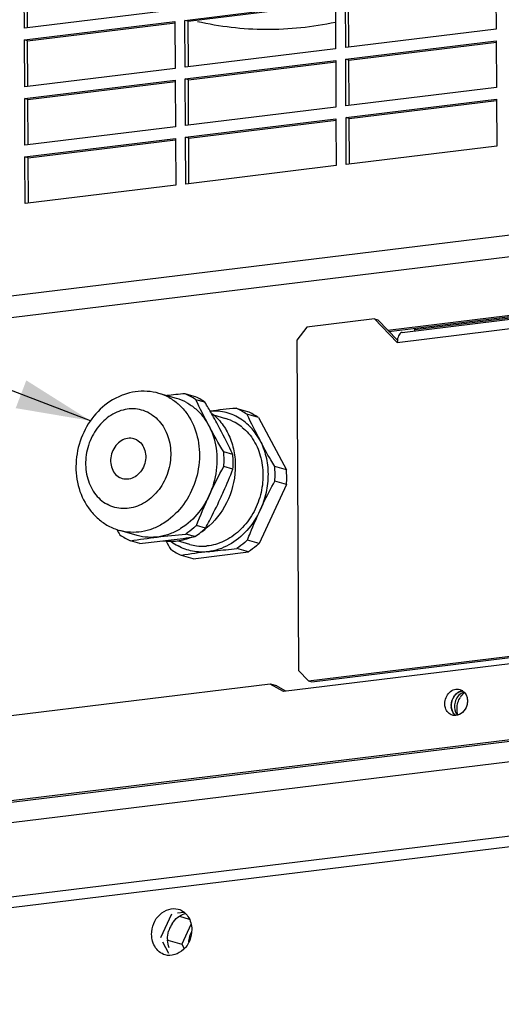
# Paper-space layout '45651_1_3' of a CAD drawing. Header units: millimetres. Extents: x -231 to 594, y 0 to 420.
# Tile 265 of 279: x 363 to 379, y 251 to 285. Entities that reach past the tile are written whole.
import ezdxf

# ---------------------------------------------------------------- set-up
doc = ezdxf.new("R2010")
doc.units = ezdxf.units.MM
doc.header["$LTSCALE"] = 32.67
doc.layers.get('0').update_dxf_attribs({"linetype": 'CONTINUOUS'})
doc.layers.add('02___PRT_ALL_AXES', color=7, linetype='CONTINUOUS')
doc.styles.get("Standard").update_dxf_attribs({"font": 'arial.ttf'})
doc.dimstyles.get("Standard").update_dxf_attribs({"dimtxt": 3.5, "dimasz": 2.5, "dimexe": 1, "dimexo": 0.0625, "dimtad": 1, "dimdsep": 46, "dimtxsty": 'STANDARD', "dimblk": '_FILLED', "dimblk1": '_FILLED', "dimblk2": '_FILLED', "dimcen": 0.09, "dimclrt": 5, "dimazin": 2, "dimtp": 0.01, "dimtm": 0.01, "dimtfac": 1, "dimtofl": 0, "dimtmove": 0, "dimatfit": 3, "dimldrblk": '_FILLED', "dimfxl": 1, "dimtolj": 1, "dimarcsym": 0})

# ---------------------------------------------------------------- blocks, each defined once
blk = doc.blocks.new('_FILLED')
at = {"color": 0, "linetype": 'BYBLOCK'}
blk.add_solid([(0, 0), (-1, 0.2), (-1, -0.2)], dxfattribs=at)

psp = doc.layouts.new('45651_1_3')

# ---------------------------------------------------------------- linework, layer by layer
at = {"color": 7, "linetype": 'CONTINUOUS'}
for p, q in [((362.869, 284.317), (362.861, 285.889)), ((378.742, 285.861), (378.75, 284.289)), ((368.274, 284.583), (373.339, 285.202)), ((373.339, 285.202), (373.347, 283.629)), ((373.685, 283.67), (373.677, 285.243)), ((367.934, 284.935), (362.869, 284.317)), ((362.871, 283.924), (367.936, 284.542)), ((367.936, 284.542), (367.944, 282.97)), ((368.282, 283.011), (368.274, 284.583)), ((368.381, 284.553), (368.274, 284.583)), ((378.75, 284.289), (373.685, 283.67)), ((362.879, 282.351), (362.871, 283.924)), ((362.978, 283.893), (362.871, 283.924)), ((373.687, 283.277), (378.752, 283.896)), ((378.752, 283.896), (378.76, 282.323)), ((373.347, 283.629), (368.282, 283.011)), ((368.284, 282.618), (373.349, 283.236)), ((373.349, 283.236), (373.357, 281.664)), ((373.694, 281.705), (373.687, 283.277)), ((373.794, 283.247), (373.687, 283.277)), ((367.944, 282.97), (362.879, 282.351)), ((362.881, 281.958), (367.946, 282.577)), ((367.946, 282.577), (367.954, 281.004)), ((368.291, 281.045), (368.284, 282.618)), ((368.391, 282.587), (368.284, 282.618)), ((378.76, 282.323), (373.694, 281.705)), ((362.888, 280.386), (362.881, 281.958)), ((362.988, 281.928), (362.881, 281.958)), ((373.696, 281.312), (378.762, 281.93)), ((378.762, 281.93), (378.769, 280.358)), ((373.357, 281.664), (368.291, 281.045)), ((368.293, 280.652), (373.359, 281.27)), ((373.359, 281.27), (373.366, 279.698)), ((373.704, 279.739), (373.696, 281.312)), ((373.803, 281.281), (373.696, 281.312)), ((367.954, 281.004), (362.888, 280.386)), ((362.89, 279.993), (367.956, 280.611)), ((367.956, 280.611), (367.963, 279.039)), ((368.301, 279.08), (368.293, 280.652)), ((368.4, 280.622), (368.293, 280.652)), ((378.769, 280.358), (373.704, 279.739)), ((362.898, 278.42), (362.89, 279.993)), ((362.998, 279.962), (362.89, 279.993)), ((373.366, 279.698), (368.301, 279.08)), ((394.569, 279.238), (340.541, 272.643)), ((367.963, 279.039), (362.898, 278.42)), ((375.143, 274.124), (387.182, 275.593)), ((375.423, 273.754), (386.837, 275.147)), ((375.589, 274.09), (382.427, 274.924)), ((382.848, 275.009), (376.01, 274.175)), ((374.659, 274.546), (372.379, 274.267)), ((375.423, 273.754), (374.659, 274.546)), ((374.659, 274.546), (374.766, 274.515)), ((372.379, 274.267), (372.044, 273.833)), ((376.01, 274.175), (376.009, 274.23)), ((372.044, 273.833), (372.099, 262.723)), ((368.585, 271.94), (368.279, 272.028)), ((368.949, 271.741), (368.642, 271.828)), ((370.389, 271.424), (369.995, 271.536)), ((370.752, 271.225), (370.359, 271.337)), ((370.752, 271.225), (371.69, 269.466)), ((370.793, 270.468), (370.791, 270.472)), ((370.793, 270.468), (370.791, 270.472)), ((369.886, 269.982), (369.58, 270.07)), ((369.889, 269.495), (369.582, 269.583)), ((371.69, 269.466), (371.296, 269.579)), ((371.692, 268.979), (370.773, 266.994)), ((371.692, 268.979), (371.299, 269.092)), ((368.969, 267.51), (368.663, 267.598)), ((368.609, 267.223), (368.302, 267.31)), ((366.752, 266.996), (366.446, 267.084)), ((370.773, 266.994), (370.379, 267.107)), ((368.555, 266.48), (368.162, 266.592)), ((368.555, 266.48), (370.412, 266.707)), ((370.412, 266.707), (370.019, 266.819)), ((390.568, 264.333), (371.589, 262.016)), ((372.438, 262.371), (380.804, 263.392)), ((398.174, 262.647), (335.702, 255.022)), ((336.888, 255.232), (399.36, 262.857)), ((372.099, 262.723), (372.438, 262.371)), ((371.143, 262.261), (337.212, 258.12)), ((371.589, 262.016), (371.143, 262.261)), ((371.364, 262.201), (371.149, 262.262)), ((372.438, 262.371), (372.545, 262.34)), ((397.945, 261.937), (335.473, 254.312)), ((399.817, 259.304), (335.825, 251.493)), ((398.078, 259.454), (336.281, 251.911)), ((367.824, 254.528), (367.453, 253.726)), ((368.241, 254.579), (368.027, 254.553)), ((368.088, 254.453), (368.415, 254.359)), ((368.474, 254.174), (368.171, 253.52)), ((367.695, 253.656), (368.171, 253.52)), ((367.521, 253.598), (367.724, 253.217)), ((368.171, 253.52), (368.249, 253.373))]:
    psp.add_line(p, q, dxfattribs=at)
at = {"color": 3, "linetype": 'CONTINUOUS'}
for p, q in [((362.976, 284.33), (362.968, 285.859)), ((368.381, 284.553), (373.344, 285.158)), ((373.792, 283.683), (373.784, 285.212)), ((362.978, 283.893), (367.941, 284.499)), ((368.389, 283.024), (368.381, 284.553)), ((362.986, 282.364), (362.978, 283.893)), ((373.794, 283.247), (378.757, 283.852)), ((368.391, 282.587), (373.354, 283.193)), ((373.801, 281.718), (373.794, 283.247)), ((362.988, 281.928), (367.951, 282.533)), ((368.398, 281.058), (368.391, 282.587)), ((362.995, 280.399), (362.988, 281.928)), ((373.803, 281.281), (378.767, 281.887)), ((368.4, 280.622), (373.364, 281.227)), ((373.811, 279.752), (373.803, 281.281)), ((362.998, 279.962), (367.961, 280.568)), ((368.408, 279.093), (368.4, 280.622)), ((363.005, 278.433), (362.998, 279.962)), ((395.188, 278.581), (340.314, 271.883)), ((375.106, 274.163), (387.219, 275.642)), ((374.766, 274.515), (375.428, 273.829)), ((372.545, 262.34), (380.76, 263.343)), ((371.673, 262.026), (371.358, 262.2))]:
    psp.add_line(p, q, dxfattribs=at)
at = {"color": 7, "linetype": 'CONTINUOUS'}
for centre, radius, start, end in [((375.667, 274.173), 0.342, 354.5244, 0.3322), ((376.103, 273.758), 0.68, 173.9382, 180.3461), ((372.136, 231.345), 40.865, 95.4154, 96.2861), ((367.578, 270.32), 1.845, 61.2602, 67.6782), ((367.558, 270.284), 1.888, 54.9276, 61.2498), ((367.873, 270.21), 1.871, 54.912, 67.6218), ((348.037, 259.279), 24.343, 29.7686, 30.793), ((373.612, 233.285), 38.422, 95.4017, 96.7115), ((369.283, 269.807), 1.871, 54.912, 67.6218), ((352.255, 261.678), 19.491, 28.0764, 29.8011), ((387.018, 279.117), 18.386, 205.0308, 208.0453), ((369.683, 269.706), 1.857, 54.8639, 67.6699), ((369.217, 269.73), 1.724, 56.216, 56.8306), ((369.214, 269.725), 1.729, 55.5018, 56.2158), ((369.178, 269.675), 1.791, 46.3581, 55.4381), ((352.821, 262), 18.84, 25.0673, 28.0237), ((368.903, 269.46), 2.142, 28.065, 28.2273), ((366.589, 269.812), 3.003, 355.6359, 4.9305), ((366.895, 269.724), 3.003, 355.6359, 4.9305), ((368.305, 269.32), 3.003, 355.6359, 4.9305), ((368.698, 269.208), 3.003, 355.6359, 4.9305), ((388.838, 280.83), 26.483, 210.3171, 210.7675), ((367.167, 268.828), 1.888, 234.9276, 241.2498), ((367.221, 269.331), 2.525, 303.3548, 308.9683), ((367.147, 269.422), 2.642, 308.9741, 313.6268), ((367.146, 268.791), 1.845, 241.2602, 247.6782), ((363.048, 306.119), 39.298, 275.4074, 276.5461), ((364.005, 297.504), 30.63, 276.6065, 276.9572), ((389.844, 279.92), 25.658, 210.0664, 210.7736), ((364.206, 295.862), 28.976, 276.9559, 278.5414), ((368.876, 268.427), 1.733, 232.1452, 241.2162), ((363.816, 298.503), 31.645, 278.5281, 278.7104), ((368.883, 268.336), 1.888, 234.9276, 241.2498), ((368.863, 268.3), 1.845, 241.2602, 247.6782), ((372.632, 237.457), 29.476, 96.9686, 98.7229), ((369.136, 253.551), 0.741, 150.9314, 159.595)]:
    psp.add_arc(centre, radius, start, end, dxfattribs=at)
for points, knots in [([(368.692, 284.551), (369.445, 284.379), (371.009, 284.2), (372.573, 284.364), (373.342, 284.526)], [0, 0, 0, 0, 0.495568, 1, 1, 1, 1]), ([(375.589, 274.09), (375.568, 274.087), (375.525, 274.068), (375.477, 274.009), (375.442, 273.927), (375.43, 273.864), (375.427, 273.83)], [0, 0, 0, 0, 0.19036, 0.41437, 0.685586, 1, 1, 1, 1]), ([(369.58, 270.07), (369.406, 270.362), (369.076, 270.94), (368.78, 271.535), (368.642, 271.828)], [0, 0, 0, 0, 0.512494, 1, 1, 1, 1]), ([(370.16, 271.173), (370.01, 271.271), (369.674, 271.422), (369.307, 271.454), (369.127, 271.442)], [0, 0, 0, 0, 0.499389, 1, 1, 1, 1]), ([(370.79, 270.473), (370.765, 270.52), (370.659, 270.7), (370.526, 270.864), (370.414, 270.971)], [0, 0, 0, 0, 0.255388, 1, 1, 1, 1]), ([(371.296, 269.579), (371.252, 269.653), (371.079, 269.946), (370.913, 270.243), (370.793, 270.468)], [0, 0, 0, 0, 0.253731, 1, 1, 1, 1]), ([(370.793, 270.468), (370.884, 270.297), (371.024, 269.921), (371.093, 269.316), (371.026, 268.697), (370.892, 268.299), (370.805, 268.109)], [0, 0, 0, 0, 0.23869, 0.487538, 0.742981, 1, 1, 1, 1]), ([(368.663, 267.598), (368.795, 267.936), (369.078, 268.609), (369.408, 269.26), (369.582, 269.583)], [0, 0, 0, 0, 0.497475, 1, 1, 1, 1]), ([(369.464, 268.493), (369.502, 268.576), (369.652, 268.906), (369.79, 269.242), (369.889, 269.495)], [0, 0, 0, 0, 0.251311, 1, 1, 1, 1]), ([(370.805, 268.109), (370.843, 268.192), (371, 268.524), (371.168, 268.85), (371.299, 269.092)], [0, 0, 0, 0, 0.249447, 1, 1, 1, 1]), ([(368.969, 267.51), (369.013, 267.591), (369.185, 267.915), (369.348, 268.243), (369.464, 268.493)], [0, 0, 0, 0, 0.250422, 1, 1, 1, 1]), ([(370.805, 268.109), (370.691, 267.863), (370.399, 267.413), (369.982, 267.072), (369.757, 266.947)], [0, 0, 0, 0, 0.512626, 1, 1, 1, 1]), ([(370.379, 267.107), (370.412, 267.191), (370.546, 267.528), (370.69, 267.862), (370.805, 268.109)], [0, 0, 0, 0, 0.248655, 1, 1, 1, 1]), ([(368.663, 267.598), (368.635, 267.571), (368.521, 267.467), (368.399, 267.373), (368.302, 267.31)], [0, 0, 0, 0, 0.253177, 1, 1, 1, 1]), ([(366.446, 267.084), (366.743, 267.129), (367.361, 267.214), (367.981, 267.28), (368.302, 267.31)], [0, 0, 0, 0, 0.482354, 1, 1, 1, 1]), ([(369.056, 266.716), (368.882, 266.694), (368.527, 266.704), (368.193, 266.825), (368.041, 266.908)], [0, 0, 0, 0, 0.502185, 1, 1, 1, 1]), ([(369.757, 266.947), (369.647, 266.886), (369.419, 266.786), (369.177, 266.73), (369.056, 266.716)], [0, 0, 0, 0, 0.507634, 1, 1, 1, 1]), ([(370.379, 267.107), (370.351, 267.08), (370.238, 266.976), (370.115, 266.882), (370.019, 266.819)], [0, 0, 0, 0, 0.253177, 1, 1, 1, 1]), ([(370.773, 266.994), (370.744, 266.967), (370.631, 266.863), (370.508, 266.77), (370.412, 266.707)], [0, 0, 0, 0, 0.253177, 1, 1, 1, 1]), ([(369.056, 266.716), (369.134, 266.725), (369.455, 266.763), (369.776, 266.796), (370.019, 266.819)], [0, 0, 0, 0, 0.24419, 1, 1, 1, 1]), ([(368.441, 253.81), (368.434, 253.792), (368.411, 253.721), (368.398, 253.646), (368.395, 253.59)], [0, 0, 0, 0, 0.250951, 1, 1, 1, 1])]:
    psp.add_open_spline(points, degree=3, knots=knots, dxfattribs=at)
at = {"layer": '02___PRT_ALL_AXES', "color": 7, "linetype": 'CONTINUOUS'}
for p, q in [((367.987, 271.871), (367.398, 272.04)), ((369.649, 271.189), (369.247, 271.304)), ((366.656, 270.473), (366.556, 270.515)), ((366.17, 269.169), (366.071, 269.21)), ((366.668, 267.26), (366.078, 267.429)), ((368.439, 266.959), (368.026, 267.077))]:
    psp.add_line(p, q, dxfattribs=at)
for centre, radius, start, end in [((366.937, 270.434), 1.671, 61.2619, 73.9852), ((367.526, 270.265), 1.671, 61.2619, 73.9852), ((369.227, 269.716), 1.533, 61.2619, 73.9852), ((369.205, 269.677), 1.577, 52.224, 61.2485), ((369.177, 269.639), 1.624, 50.7589, 52.2747), ((366.598, 269.241), 1.885, 241.2713, 253.9944), ((367.591, 269.248), 2.239, 302.9365, 308.3894), ((368.858, 268.424), 1.524, 254.0437, 262.8643), ((368.862, 268.467), 1.567, 262.918, 273.5102), ((368.86, 268.505), 1.605, 273.494, 275.4662), ((378.083, 261.48), 0.636, 132.591, 141.5457), ((378.059, 261.505), 0.602, 131.0422, 132.5248), ((378.05, 261.516), 0.588, 128.5597, 131.0464), ((378.108, 261.46), 0.669, 141.5029, 146.6543), ((377.84, 261.513), 0.495, 180.2655, 191.2775), ((378.016, 261.418), 0.581, 198.2467, 199.8512)]:
    psp.add_arc(centre, radius, start, end, dxfattribs=at)
at = {"layer": '02___PRT_ALL_AXES', "color": 3, "linetype": 'CONTINUOUS'}
for centre, radius, start, end in [((377.666, 261.661), 0.373, 109.935, 115.7695), ((377.768, 261.546), 0.529, 154.7822, 158.7837), ((377.719, 261.582), 0.469, 133.3864, 140.4245), ((377.74, 261.544), 0.503, 180.279, 185.7392), ((377.651, 261.519), 0.41, 201.3495, 208.4844), ((377.592, 261.474), 0.335, 226.379, 231.2615), ((368.645, 253.692), 0.956, 161.4486, 164.2483), ((368.635, 253.695), 0.945, 147.3786, 161.462), ((368.59, 253.723), 0.893, 142.2998, 147.3261), ((368.581, 253.693), 0.892, 180.2833, 182.6978)]:
    psp.add_arc(centre, radius, start, end, dxfattribs=at)
at = {"layer": '02___PRT_ALL_AXES', "color": 7, "linetype": 'CONTINUOUS'}
for points, knots in [([(367.398, 272.04), (367.27, 272.076), (367.005, 272.122), (366.6, 272.106), (366.204, 272.006), (365.705, 271.77), (365.166, 271.297), (364.738, 270.544), (364.562, 269.692), (364.659, 268.838), (364.977, 268.203), (365.352, 267.807), (365.575, 267.652), (365.692, 267.588)], [0, 0, 0, 0, 0.060089, 0.120451, 0.181351, 0.24302, 0.368678, 0.497596, 0.627324, 0.754881, 0.878693, 0.93962, 1, 1, 1, 1]), ([(367.74, 271.899), (367.85, 271.839), (368.058, 271.692), (368.414, 271.309), (368.715, 270.68), (368.804, 269.825), (368.626, 268.962), (368.202, 268.198), (367.676, 267.716), (367.193, 267.475), (366.82, 267.374), (366.442, 267.354), (366.196, 267.395), (366.078, 267.429)], [0, 0, 0, 0, 0.05733, 0.116185, 0.239435, 0.370446, 0.50551, 0.639162, 0.766534, 0.82735, 0.886196, 0.943517, 1, 1, 1, 1]), ([(368.33, 271.73), (368.439, 271.67), (368.647, 271.524), (369.003, 271.14), (369.304, 270.512), (369.393, 269.657), (369.215, 268.794), (368.792, 268.03), (368.265, 267.547), (367.782, 267.306), (367.409, 267.205), (367.032, 267.185), (366.786, 267.226), (366.668, 267.26)], [0, 0, 0, 0, 0.05733, 0.116185, 0.239435, 0.370446, 0.50551, 0.639162, 0.766534, 0.82735, 0.886196, 0.943517, 1, 1, 1, 1]), ([(367.073, 271.374), (366.992, 271.419), (366.819, 271.489), (366.541, 271.53), (366.256, 271.505), (365.878, 271.385), (365.447, 271.076), (365.083, 270.535), (364.906, 269.895), (364.94, 269.245), (365.152, 268.761), (365.415, 268.466), (365.571, 268.354), (365.654, 268.309)], [0, 0, 0, 0, 0.056826, 0.113699, 0.171567, 0.231174, 0.356402, 0.489431, 0.62543, 0.758138, 0.882885, 0.942277, 1, 1, 1, 1]), ([(367.073, 271.374), (367.155, 271.329), (367.311, 271.218), (367.574, 270.922), (367.786, 270.438), (367.82, 269.788), (367.643, 269.148), (367.279, 268.608), (366.848, 268.298), (366.47, 268.178), (366.185, 268.153), (365.907, 268.194), (365.734, 268.265), (365.654, 268.309)], [0, 0, 0, 0, 0.057723, 0.117115, 0.241862, 0.37457, 0.510569, 0.643598, 0.768826, 0.828433, 0.886301, 0.943174, 1, 1, 1, 1]), ([(369.17, 271.369), (369.303, 271.269), (369.546, 271.024), (369.806, 270.564), (369.955, 270.036), (369.996, 269.278), (369.753, 268.34), (369.272, 267.723), (368.981, 267.493)], [0, 0, 0, 0, 0.11365, 0.232383, 0.356544, 0.485214, 0.746755, 1, 1, 1, 1]), ([(370.205, 270.897), (370.358, 270.772), (370.627, 270.455), (370.864, 269.865), (370.929, 269.204), (370.819, 268.534), (370.544, 267.914), (370.128, 267.4), (369.607, 267.04), (369.209, 266.926), (369.013, 266.908)], [0, 0, 0, 0, 0.116101, 0.239002, 0.368163, 0.500915, 0.633491, 0.762172, 0.884446, 1, 1, 1, 1]), ([(366.556, 270.515), (366.487, 270.534), (366.334, 270.542), (366.117, 270.456), (365.936, 270.29), (365.812, 270.067), (365.76, 269.815), (365.786, 269.565), (365.889, 269.349), (366.006, 269.245), (366.071, 269.21)], [0, 0, 0, 0, 0.113342, 0.232648, 0.360262, 0.494169, 0.62949, 0.760749, 0.884231, 1, 1, 1, 1]), ([(366.656, 270.473), (366.72, 270.438), (366.837, 270.334), (366.94, 270.118), (366.966, 269.868), (366.914, 269.616), (366.79, 269.393), (366.609, 269.227), (366.392, 269.141), (366.239, 269.149), (366.17, 269.169)], [0, 0, 0, 0, 0.115769, 0.239251, 0.37051, 0.505831, 0.639738, 0.767352, 0.886658, 1, 1, 1, 1]), ([(368.509, 267.208), (368.353, 267.14), (368.028, 267.046), (367.689, 267.048), (367.528, 267.074)], [0, 0, 0, 0, 0.508478, 1, 1, 1, 1]), ([(377.023, 261.602), (377.023, 261.74), (377.108, 261.954), (377.338, 262.095), (377.47, 262.098), (377.527, 262.081)], [0, 0, 0, 0, 0.525745, 0.771914, 1, 1, 1, 1]), ([(377.63, 262.03), (377.675, 261.996), (377.725, 261.933), (377.753, 261.863), (377.759, 261.844)], [0, 0, 0, 0, 0.738476, 1, 1, 1, 1]), ([(377.279, 261.216), (377.225, 261.232), (377.12, 261.297), (377.062, 261.404), (377.044, 261.462)], [0, 0, 0, 0, 0.48239, 1, 1, 1, 1]), ([(377.354, 261.416), (377.358, 261.4), (377.366, 261.368), (377.377, 261.338), (377.383, 261.323)], [0, 0, 0, 0, 0.504893, 1, 1, 1, 1]), ([(377.761, 261.541), (377.735, 261.454), (377.644, 261.296), (377.475, 261.212), (377.393, 261.205)], [0, 0, 0, 0, 0.524801, 1, 1, 1, 1]), ([(367.153, 253.842), (367.152, 254.086), (367.323, 254.572), (367.844, 254.752), (368.048, 254.694)], [0, 0, 0, 0, 0.534353, 1, 1, 1, 1]), ([(368.048, 254.694), (368.18, 254.656), (368.43, 254.459), (368.503, 254.159), (368.504, 254.007)], [0, 0, 0, 0, 0.473452, 1, 1, 1, 1]), ([(368.504, 254.007), (368.505, 253.763), (368.333, 253.277), (367.813, 253.097), (367.608, 253.155)], [0, 0, 0, 0, 0.534353, 1, 1, 1, 1]), ([(367.409, 253.26), (367.286, 253.359), (367.174, 253.57), (367.153, 253.784), (367.153, 253.842)], [0, 0, 0, 0, 0.732806, 1, 1, 1, 1])]:
    psp.add_open_spline(points, degree=3, knots=knots, dxfattribs=at)
at = {"layer": '02___PRT_ALL_AXES', "color": 3, "linetype": 'CONTINUOUS'}
for points in [[(377.325, 261.836), (377.353, 261.878), (377.387, 261.916), (377.426, 261.947)], [(377.504, 261.997), (377.465, 261.978), (377.429, 261.952), (377.397, 261.922)], [(377.238, 261.541), (377.237, 261.644), (377.269, 261.751), (377.325, 261.836)], [(377.274, 261.738), (377.25, 261.675), (377.237, 261.608), (377.238, 261.541)], [(377.358, 261.88), (377.33, 261.847), (377.307, 261.81), (377.289, 261.772)], [(377.238, 261.541), (377.238, 261.483), (377.248, 261.424), (377.27, 261.37)], [(377.261, 261.393), (377.251, 261.425), (377.244, 261.459), (377.24, 261.493)], [(367.884, 254.269), (367.942, 254.344), (368.014, 254.411), (368.094, 254.461)], [(368.094, 254.461), (368.158, 254.501), (368.23, 254.531), (368.303, 254.547)], [(367.689, 253.689), (367.688, 253.777), (367.701, 253.866), (367.725, 253.951)], [(367.742, 253.394), (367.711, 253.476), (367.694, 253.564), (367.69, 253.651)]]:
    psp.add_open_spline(points, degree=3, dxfattribs=at)
for points, knots in [([(377.426, 261.947), (377.441, 261.959), (377.501, 262.001), (377.573, 262.026), (377.627, 262.031)], [0, 0, 0, 0, 0.260928, 1, 1, 1, 1]), ([(377.632, 262.031), (377.616, 262.03), (377.585, 262.026), (377.554, 262.017), (377.539, 262.011)], [0, 0, 0, 0, 0.495277, 1, 1, 1, 1]), ([(377.39, 261.207), (377.346, 261.24), (377.296, 261.303), (377.268, 261.374), (377.261, 261.393)], [0, 0, 0, 0, 0.738476, 1, 1, 1, 1]), ([(377.291, 261.323), (377.3, 261.306), (377.321, 261.274), (377.347, 261.245), (377.361, 261.232)], [0, 0, 0, 0, 0.506677, 1, 1, 1, 1])]:
    psp.add_open_spline(points, degree=3, knots=knots, dxfattribs=at)
at = {"layer": '02___PRT_ALL_AXES', "color": 7, "linetype": 'CONTINUOUS'}
for points in [[(377.676, 261.99), (377.604, 261.971), (377.537, 261.927), (377.486, 261.874)], [(377.527, 262.081), (377.564, 262.071), (377.6, 262.053), (377.63, 262.03)], [(377.044, 261.462), (377.03, 261.507), (377.023, 261.555), (377.023, 261.602)], [(377.382, 261.707), (377.357, 261.645), (377.345, 261.577), (377.345, 261.51)], [(377.486, 261.874), (377.441, 261.826), (377.405, 261.768), (377.382, 261.707)], [(377.433, 261.434), (377.432, 261.503), (377.443, 261.573), (377.462, 261.639)], [(377.462, 261.639), (377.482, 261.705), (377.511, 261.769), (377.549, 261.827)], [(377.759, 261.844), (377.775, 261.796), (377.783, 261.745), (377.783, 261.695)], [(377.783, 261.695), (377.783, 261.643), (377.776, 261.591), (377.761, 261.541)], [(377.383, 261.323), (377.401, 261.283), (377.426, 261.245), (377.456, 261.213)], [(377.464, 261.236), (377.443, 261.299), (377.433, 261.367), (377.433, 261.434)], [(377.393, 261.205), (377.355, 261.202), (377.316, 261.206), (377.279, 261.216)], [(367.608, 253.155), (367.536, 253.176), (367.467, 253.213), (367.409, 253.26)]]:
    psp.add_open_spline(points, degree=3, dxfattribs=at)

# ---------------------------------------------------------------- leaders
at = {"color": 2, "linetype": 'CONTINUOUS'}
psp.add_leader([(365.091, 271.118), (320.8, 288.027), (316.8, 288.027)], dimstyle='STANDARD', override={"dimtad": 0}, dxfattribs=at)

doc.saveas('drawing.dxf')
